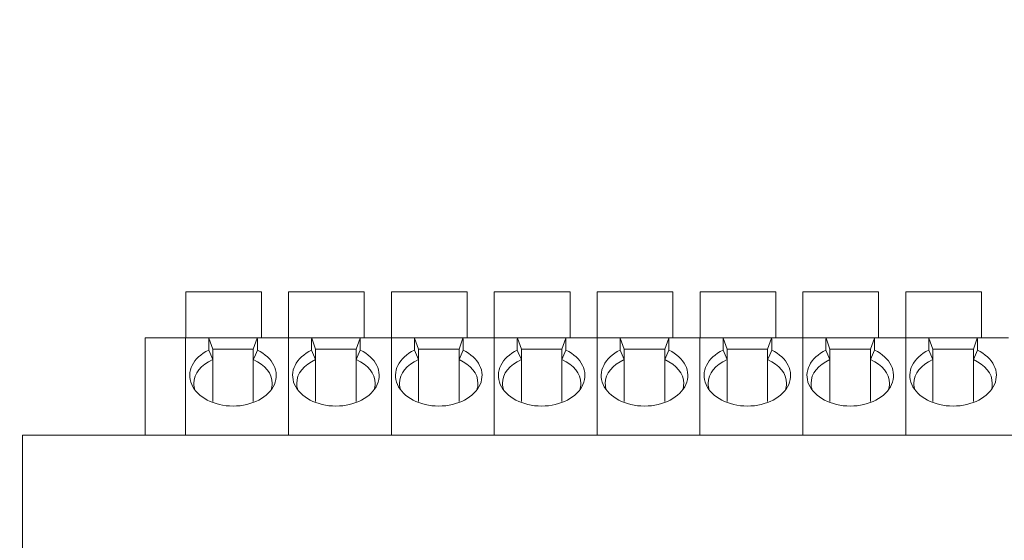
# Model space of a CAD drawing. Header units: millimetres. Extents: x -1114 to 1396, y -630 to 631.
# Tile 304 of 656: x -436 to -400, y 226 to 245. Entities that reach past the tile are written whole.
import ezdxf

# ---------------------------------------------------------------- set-up
doc = ezdxf.new("R2010")
doc.units = ezdxf.units.MM
doc.header["$MEASUREMENT"] = 0

msp = doc.modelspace()

# ---------------------------------------------------------------- linework, layer by layer
at = {"lineweight": 18}
for points, knots in [([(1038.9843, -629.7647), (1038.9843, -629.7647), (-1111.4882, -629.7647), (-1111.4882, -629.7647), (-1111.4882, -629.7647), (-1111.4882, -629.7647), (-1111.4882, 630.7883), (-1111.4882, 630.7883), (-1111.4882, 630.7883), (-1111.4882, 630.7883), (1038.9843, 630.7883), (1038.9843, 630.7883)], [0, 0, 0, 0, 0.3333333, 0.3333333, 0.3333333, 0.3333333, 0.6666667, 0.6666667, 0.6666667, 0.6666667, 1, 1, 1, 1]), ([(-429.2895, 233.0565), (-429.8701, 232.7771), (-430.1253, 232.2627), (-429.9186, 231.7881), (-429.9186, 231.7881), (-429.712, 231.3135), (-429.0918, 230.9897), (-428.3895, 230.9897)], [0, 0, 0, 0, 0.5, 0.5, 0.5, 0.5, 1, 1, 1, 1]), ([(-428.3895, 230.9897), (-427.6872, 230.9897), (-427.067, 231.3135), (-426.8603, 231.7881), (-426.8603, 231.7881), (-426.6537, 232.2627), (-426.9088, 232.7771), (-427.4895, 233.0565)], [0, 0, 0, 0, 0.5, 0.5, 0.5, 0.5, 1, 1, 1, 1]), ([(-425.4862, 233.0565), (-426.0669, 232.7771), (-426.3221, 232.2627), (-426.1154, 231.7881), (-426.1154, 231.7881), (-425.9087, 231.3135), (-425.2885, 230.9897), (-424.5862, 230.9897)], [0, 0, 0, 0, 0.5, 0.5, 0.5, 0.5, 1, 1, 1, 1]), ([(-424.5862, 230.9897), (-423.884, 230.9897), (-423.2638, 231.3135), (-423.0571, 231.7881), (-423.0571, 231.7881), (-422.8504, 232.2627), (-423.1056, 232.7771), (-423.6862, 233.0565)], [0, 0, 0, 0, 0.5, 0.5, 0.5, 0.5, 1, 1, 1, 1]), ([(-421.683, 233.0565), (-422.2636, 232.7771), (-422.5188, 232.2627), (-422.3121, 231.7881), (-422.3121, 231.7881), (-422.1055, 231.3135), (-421.4853, 230.9897), (-420.783, 230.9897)], [0, 0, 0, 0, 0.5, 0.5, 0.5, 0.5, 1, 1, 1, 1]), ([(-420.783, 230.9897), (-420.0807, 230.9897), (-419.4605, 231.3135), (-419.2538, 231.7881), (-419.2538, 231.7881), (-419.0472, 232.2627), (-419.3023, 232.7771), (-419.883, 233.0565)], [0, 0, 0, 0, 0.5, 0.5, 0.5, 0.5, 1, 1, 1, 1]), ([(-417.8797, 233.0565), (-418.4604, 232.7771), (-418.7155, 232.2627), (-418.5089, 231.7881), (-418.5089, 231.7881), (-418.3022, 231.3135), (-417.682, 230.9897), (-416.9797, 230.9897)], [0, 0, 0, 0, 0.5, 0.5, 0.5, 0.5, 1, 1, 1, 1]), ([(-416.9797, 230.9897), (-416.2774, 230.9897), (-415.6572, 231.3135), (-415.4506, 231.7881), (-415.4506, 231.7881), (-415.2439, 232.2627), (-415.4991, 232.7771), (-416.0797, 233.0565)], [0, 0, 0, 0, 0.5, 0.5, 0.5, 0.5, 1, 1, 1, 1]), ([(-414.0765, 233.0565), (-414.6571, 232.7771), (-414.9123, 232.2627), (-414.7056, 231.7881), (-414.7056, 231.7881), (-414.499, 231.3135), (-413.8788, 230.9897), (-413.1765, 230.9897)], [0, 0, 0, 0, 0.5, 0.5, 0.5, 0.5, 1, 1, 1, 1]), ([(-413.1765, 230.9897), (-412.4742, 230.9897), (-411.854, 231.3135), (-411.6473, 231.7881), (-411.6473, 231.7881), (-411.4407, 232.2627), (-411.6958, 232.7771), (-412.2765, 233.0565)], [0, 0, 0, 0, 0.5, 0.5, 0.5, 0.5, 1, 1, 1, 1]), ([(-410.2732, 233.0565), (-410.8539, 232.7771), (-411.109, 232.2627), (-410.9024, 231.7881), (-410.9024, 231.7881), (-410.6957, 231.3135), (-410.0755, 230.9897), (-409.3732, 230.9897)], [0, 0, 0, 0, 0.5, 0.5, 0.5, 0.5, 1, 1, 1, 1]), ([(-409.3732, 230.9897), (-408.6709, 230.9897), (-408.0507, 231.3135), (-407.8441, 231.7881), (-407.8441, 231.7881), (-407.6374, 232.2627), (-407.8926, 232.7771), (-408.4732, 233.0565)], [0, 0, 0, 0, 0.5, 0.5, 0.5, 0.5, 1, 1, 1, 1]), ([(-406.47, 233.0565), (-407.0506, 232.7771), (-407.3058, 232.2627), (-407.0991, 231.7881), (-407.0991, 231.7881), (-406.8924, 231.3135), (-406.2722, 230.9897), (-405.57, 230.9897)], [0, 0, 0, 0, 0.5, 0.5, 0.5, 0.5, 1, 1, 1, 1]), ([(-405.57, 230.9897), (-404.8677, 230.9897), (-404.2475, 231.3135), (-404.0408, 231.7881), (-404.0408, 231.7881), (-403.8341, 232.2627), (-404.0893, 232.7771), (-404.67, 233.0565)], [0, 0, 0, 0, 0.5, 0.5, 0.5, 0.5, 1, 1, 1, 1]), ([(-402.6667, 233.0565), (-403.2474, 232.7771), (-403.5025, 232.2627), (-403.2959, 231.7881), (-403.2959, 231.7881), (-403.0892, 231.3135), (-402.469, 230.9897), (-401.7667, 230.9897)], [0, 0, 0, 0, 0.5, 0.5, 0.5, 0.5, 1, 1, 1, 1]), ([(-401.7667, 230.9897), (-401.0644, 230.9897), (-400.4442, 231.3135), (-400.2376, 231.7881), (-400.2376, 231.7881), (-400.0309, 232.2627), (-400.2861, 232.7771), (-400.8667, 233.0565)], [0, 0, 0, 0, 0.5, 0.5, 0.5, 0.5, 1, 1, 1, 1])]:
    msp.add_open_spline(points, degree=3, knots=knots, dxfattribs=at)
for points in [[(-427.3395, 235.2098), (-427.3395, 235.2098), (-430.1395, 235.2098), (-430.1395, 235.2098)], [(-430.1395, 235.2098), (-430.1395, 235.2098), (-430.1395, 233.5098), (-430.1395, 233.5098)], [(-427.3395, 233.5098), (-427.3395, 233.5098), (-427.3395, 235.2098), (-427.3395, 235.2098)], [(-423.5362, 235.2098), (-423.5362, 235.2098), (-426.3362, 235.2098), (-426.3362, 235.2098)], [(-426.3362, 235.2098), (-426.3362, 235.2098), (-426.3362, 233.5098), (-426.3362, 233.5098)], [(-423.5362, 233.5098), (-423.5362, 233.5098), (-423.5362, 235.2098), (-423.5362, 235.2098)], [(-419.733, 235.2098), (-419.733, 235.2098), (-422.533, 235.2098), (-422.533, 235.2098)], [(-422.533, 235.2098), (-422.533, 235.2098), (-422.533, 233.5098), (-422.533, 233.5098)], [(-419.733, 233.5098), (-419.733, 233.5098), (-419.733, 235.2098), (-419.733, 235.2098)], [(-418.7297, 235.2098), (-418.7297, 235.2098), (-418.7297, 233.5098), (-418.7297, 233.5098)], [(-415.9297, 235.2098), (-415.9297, 235.2098), (-418.7297, 235.2098), (-418.7297, 235.2098)], [(-415.9297, 233.5098), (-415.9297, 233.5098), (-415.9297, 235.2098), (-415.9297, 235.2098)], [(-412.1265, 235.2098), (-412.1265, 235.2098), (-414.9265, 235.2098), (-414.9265, 235.2098)], [(-414.9265, 235.2098), (-414.9265, 235.2098), (-414.9265, 233.5098), (-414.9265, 233.5098)], [(-412.1265, 233.5098), (-412.1265, 233.5098), (-412.1265, 235.2098), (-412.1265, 235.2098)], [(-408.3232, 235.2098), (-408.3232, 235.2098), (-411.1232, 235.2098), (-411.1232, 235.2098)], [(-411.1232, 235.2098), (-411.1232, 235.2098), (-411.1232, 233.5098), (-411.1232, 233.5098)], [(-408.3232, 233.5098), (-408.3232, 233.5098), (-408.3232, 235.2098), (-408.3232, 235.2098)], [(-404.52, 235.2098), (-404.52, 235.2098), (-407.32, 235.2098), (-407.32, 235.2098)], [(-407.32, 235.2098), (-407.32, 235.2098), (-407.32, 233.5098), (-407.32, 233.5098)], [(-404.52, 233.5098), (-404.52, 233.5098), (-404.52, 235.2098), (-404.52, 235.2098)], [(-400.7167, 235.2098), (-400.7167, 235.2098), (-403.5167, 235.2098), (-403.5167, 235.2098)], [(-403.5167, 235.2098), (-403.5167, 235.2098), (-403.5167, 233.5098), (-403.5167, 233.5098)], [(-400.7167, 233.5098), (-400.7167, 233.5098), (-400.7167, 235.2098), (-400.7167, 235.2098)], [(-431.6404, 233.5098), (-431.6404, 233.5098), (-430.1427, 233.5098), (-430.1427, 233.5098)], [(-431.6404, 233.46), (-431.6404, 233.46), (-431.6404, 233.5098), (-431.6404, 233.5098)], [(-431.6404, 233.5098), (-431.6404, 233.5098), (-430.1427, 233.5098), (-430.1427, 233.5098)], [(-431.6404, 229.9177), (-431.6404, 229.9177), (-431.6404, 233.46), (-431.6404, 233.46)], [(-430.1427, 233.5098), (-430.1427, 233.5098), (-429.2895, 233.5098), (-429.2895, 233.5098)], [(-430.1427, 233.46), (-430.1427, 233.46), (-430.1427, 233.5098), (-430.1427, 233.5098)], [(-429.2895, 233.5098), (-429.2895, 233.5098), (-430.1427, 233.5098), (-430.1427, 233.5098)], [(-430.1427, 233.46), (-430.1427, 233.46), (-430.1427, 233.5098), (-430.1427, 233.5098)], [(-430.1427, 229.9177), (-430.1427, 229.9177), (-430.1427, 233.46), (-430.1427, 233.46)], [(-430.1427, 229.9177), (-430.1427, 229.9177), (-430.1427, 233.46), (-430.1427, 233.46)], [(-429.2895, 233.5098), (-429.2895, 233.5098), (-427.4895, 233.5098), (-427.4895, 233.5098)], [(-429.2895, 233.5098), (-429.2895, 233.5098), (-429.2879, 233.5054), (-429.2848, 233.4968)], [(-429.2848, 233.4968), (-429.2879, 233.4883), (-429.2895, 233.4758), (-429.2895, 233.46)], [(-429.2895, 233.46), (-429.2895, 233.46), (-429.2895, 233.0565), (-429.2895, 233.0565)], [(-429.1395, 233.0977), (-429.1395, 233.0977), (-429.2848, 233.4968), (-429.2848, 233.4968)], [(-427.6395, 233.0977), (-427.6395, 233.0977), (-427.4942, 233.4968), (-427.4942, 233.4968)], [(-427.4942, 233.4968), (-427.4911, 233.5054), (-427.4895, 233.5097), (-427.4895, 233.5098)], [(-427.4942, 233.4968), (-427.4911, 233.4883), (-427.4895, 233.4758), (-427.4895, 233.46)], [(-427.4895, 233.5098), (-427.4895, 233.5098), (-426.3395, 233.5098), (-426.3395, 233.5098)], [(-427.4895, 233.5098), (-427.4895, 233.5098), (-426.3395, 233.5098), (-426.3395, 233.5098)], [(-427.4895, 233.46), (-427.4895, 233.46), (-427.4895, 233.0565), (-427.4895, 233.0565)], [(-426.3395, 233.5098), (-426.3395, 233.5098), (-425.4862, 233.5098), (-425.4862, 233.5098)], [(-426.3395, 233.46), (-426.3395, 233.46), (-426.3395, 233.5098), (-426.3395, 233.5098)], [(-426.3395, 233.46), (-426.3395, 233.46), (-426.3395, 233.5098), (-426.3395, 233.5098)], [(-425.4862, 233.5098), (-425.4862, 233.5098), (-426.3395, 233.5098), (-426.3395, 233.5098)], [(-426.3395, 229.9177), (-426.3395, 229.9177), (-426.3395, 233.46), (-426.3395, 233.46)], [(-426.3395, 229.9177), (-426.3395, 229.9177), (-426.3395, 233.46), (-426.3395, 233.46)], [(-425.4862, 233.5098), (-425.4862, 233.5098), (-423.6862, 233.5098), (-423.6862, 233.5098)], [(-425.4862, 233.5098), (-425.4862, 233.5098), (-425.4846, 233.5054), (-425.4815, 233.4968)], [(-425.4815, 233.4968), (-425.4846, 233.4883), (-425.4862, 233.4758), (-425.4862, 233.46)], [(-425.4862, 233.46), (-425.4862, 233.46), (-425.4862, 233.0565), (-425.4862, 233.0565)], [(-425.3362, 233.0977), (-425.3362, 233.0977), (-425.4815, 233.4968), (-425.4815, 233.4968)], [(-423.8362, 233.0977), (-423.8362, 233.0977), (-423.6909, 233.4968), (-423.6909, 233.4968)], [(-423.6909, 233.4968), (-423.6878, 233.5054), (-423.6863, 233.5097), (-423.6862, 233.5098)], [(-423.6909, 233.4968), (-423.6878, 233.4883), (-423.6862, 233.4758), (-423.6862, 233.46)], [(-423.6862, 233.5098), (-423.6862, 233.5098), (-422.5362, 233.5098), (-422.5362, 233.5098)], [(-423.6862, 233.5098), (-423.6862, 233.5098), (-422.5362, 233.5098), (-422.5362, 233.5098)], [(-423.6862, 233.46), (-423.6862, 233.46), (-423.6862, 233.0565), (-423.6862, 233.0565)], [(-422.5362, 233.5098), (-422.5362, 233.5098), (-421.683, 233.5098), (-421.683, 233.5098)], [(-422.5362, 233.46), (-422.5362, 233.46), (-422.5362, 233.5098), (-422.5362, 233.5098)], [(-421.683, 233.5098), (-421.683, 233.5098), (-422.5362, 233.5098), (-422.5362, 233.5098)], [(-422.5362, 233.46), (-422.5362, 233.46), (-422.5362, 233.5098), (-422.5362, 233.5098)], [(-422.5362, 229.9177), (-422.5362, 229.9177), (-422.5362, 233.46), (-422.5362, 233.46)], [(-422.5362, 229.9177), (-422.5362, 229.9177), (-422.5362, 233.46), (-422.5362, 233.46)], [(-421.683, 233.5098), (-421.683, 233.5098), (-419.883, 233.5098), (-419.883, 233.5098)], [(-421.683, 233.5098), (-421.683, 233.5098), (-421.6814, 233.5054), (-421.6783, 233.4968)], [(-421.6783, 233.4968), (-421.6814, 233.4883), (-421.683, 233.4758), (-421.683, 233.46)], [(-421.683, 233.46), (-421.683, 233.46), (-421.683, 233.0565), (-421.683, 233.0565)], [(-421.533, 233.0977), (-421.533, 233.0977), (-421.6783, 233.4968), (-421.6783, 233.4968)], [(-420.033, 233.0977), (-420.033, 233.0977), (-419.8877, 233.4968), (-419.8877, 233.4968)], [(-419.8877, 233.4968), (-419.8846, 233.5054), (-419.883, 233.5097), (-419.883, 233.5098)], [(-419.8877, 233.4968), (-419.8846, 233.4883), (-419.883, 233.4758), (-419.883, 233.46)], [(-419.883, 233.5098), (-419.883, 233.5098), (-418.733, 233.5098), (-418.733, 233.5098)], [(-419.883, 233.5098), (-419.883, 233.5098), (-418.733, 233.5098), (-418.733, 233.5098)], [(-419.883, 233.46), (-419.883, 233.46), (-419.883, 233.0565), (-419.883, 233.0565)], [(-418.733, 233.5098), (-418.733, 233.5098), (-417.8797, 233.5098), (-417.8797, 233.5098)], [(-418.733, 233.46), (-418.733, 233.46), (-418.733, 233.5098), (-418.733, 233.5098)], [(-418.733, 233.46), (-418.733, 233.46), (-418.733, 233.5098), (-418.733, 233.5098)], [(-417.8797, 233.5098), (-417.8797, 233.5098), (-418.733, 233.5098), (-418.733, 233.5098)], [(-418.733, 229.9177), (-418.733, 229.9177), (-418.733, 233.46), (-418.733, 233.46)], [(-418.733, 229.9177), (-418.733, 229.9177), (-418.733, 233.46), (-418.733, 233.46)], [(-417.8797, 233.5098), (-417.8797, 233.5098), (-416.0797, 233.5098), (-416.0797, 233.5098)], [(-417.8797, 233.5098), (-417.8797, 233.5098), (-417.8781, 233.5054), (-417.875, 233.4968)], [(-417.875, 233.4968), (-417.8781, 233.4883), (-417.8797, 233.4758), (-417.8797, 233.46)], [(-417.8797, 233.46), (-417.8797, 233.46), (-417.8797, 233.0565), (-417.8797, 233.0565)], [(-417.7297, 233.0977), (-417.7297, 233.0977), (-417.875, 233.4968), (-417.875, 233.4968)], [(-416.2297, 233.0977), (-416.2297, 233.0977), (-416.0844, 233.4968), (-416.0844, 233.4968)], [(-416.0844, 233.4968), (-416.0813, 233.5054), (-416.0797, 233.5097), (-416.0797, 233.5098)], [(-416.0844, 233.4968), (-416.0813, 233.4883), (-416.0797, 233.4758), (-416.0797, 233.46)], [(-416.0797, 233.5098), (-416.0797, 233.5098), (-414.9297, 233.5098), (-414.9297, 233.5098)], [(-416.0797, 233.5098), (-416.0797, 233.5098), (-414.9297, 233.5098), (-414.9297, 233.5098)], [(-416.0797, 233.46), (-416.0797, 233.46), (-416.0797, 233.0565), (-416.0797, 233.0565)], [(-414.9297, 233.5098), (-414.9297, 233.5098), (-414.0765, 233.5098), (-414.0765, 233.5098)], [(-414.9297, 233.46), (-414.9297, 233.46), (-414.9297, 233.5098), (-414.9297, 233.5098)], [(-414.9297, 233.46), (-414.9297, 233.46), (-414.9297, 233.5098), (-414.9297, 233.5098)], [(-414.0765, 233.5098), (-414.0765, 233.5098), (-414.9297, 233.5098), (-414.9297, 233.5098)], [(-414.9297, 229.9177), (-414.9297, 229.9177), (-414.9297, 233.46), (-414.9297, 233.46)], [(-414.9297, 229.9177), (-414.9297, 229.9177), (-414.9297, 233.46), (-414.9297, 233.46)], [(-414.0765, 233.5098), (-414.0765, 233.5098), (-412.2765, 233.5098), (-412.2765, 233.5098)], [(-414.0765, 233.5098), (-414.0765, 233.5098), (-414.0749, 233.5054), (-414.0718, 233.4968)], [(-414.0718, 233.4968), (-414.0749, 233.4883), (-414.0765, 233.4758), (-414.0765, 233.46)], [(-414.0765, 233.46), (-414.0765, 233.46), (-414.0765, 233.0565), (-414.0765, 233.0565)], [(-413.9265, 233.0977), (-413.9265, 233.0977), (-414.0718, 233.4968), (-414.0718, 233.4968)], [(-412.4265, 233.0977), (-412.4265, 233.0977), (-412.2812, 233.4968), (-412.2812, 233.4968)], [(-412.2812, 233.4968), (-412.2781, 233.5054), (-412.2765, 233.5097), (-412.2765, 233.5098)], [(-412.2812, 233.4968), (-412.2781, 233.4883), (-412.2765, 233.4758), (-412.2765, 233.46)], [(-412.2765, 233.5098), (-412.2765, 233.5098), (-411.1265, 233.5098), (-411.1265, 233.5098)], [(-412.2765, 233.5098), (-412.2765, 233.5098), (-411.1265, 233.5098), (-411.1265, 233.5098)], [(-412.2765, 233.46), (-412.2765, 233.46), (-412.2765, 233.0565), (-412.2765, 233.0565)], [(-411.1265, 233.5098), (-411.1265, 233.5098), (-410.2732, 233.5098), (-410.2732, 233.5098)], [(-411.1265, 233.46), (-411.1265, 233.46), (-411.1265, 233.5098), (-411.1265, 233.5098)], [(-410.2732, 233.5098), (-410.2732, 233.5098), (-411.1265, 233.5098), (-411.1265, 233.5098)], [(-411.1265, 233.46), (-411.1265, 233.46), (-411.1265, 233.5098), (-411.1265, 233.5098)], [(-411.1265, 229.9177), (-411.1265, 229.9177), (-411.1265, 233.46), (-411.1265, 233.46)], [(-411.1265, 229.9177), (-411.1265, 229.9177), (-411.1265, 233.46), (-411.1265, 233.46)], [(-410.2732, 233.5098), (-410.2732, 233.5098), (-408.4732, 233.5098), (-408.4732, 233.5098)], [(-410.2732, 233.5098), (-410.2732, 233.5098), (-410.2716, 233.5054), (-410.2685, 233.4968)], [(-410.2685, 233.4968), (-410.2716, 233.4883), (-410.2732, 233.4758), (-410.2732, 233.46)], [(-410.2732, 233.46), (-410.2732, 233.46), (-410.2732, 233.0565), (-410.2732, 233.0565)], [(-410.1232, 233.0977), (-410.1232, 233.0977), (-410.2685, 233.4968), (-410.2685, 233.4968)], [(-408.6232, 233.0977), (-408.6232, 233.0977), (-408.4779, 233.4968), (-408.4779, 233.4968)], [(-408.4779, 233.4968), (-408.4748, 233.5054), (-408.4732, 233.5097), (-408.4732, 233.5098)], [(-408.4779, 233.4968), (-408.4748, 233.4883), (-408.4732, 233.4758), (-408.4732, 233.46)], [(-408.4732, 233.5098), (-408.4732, 233.5098), (-407.3232, 233.5098), (-407.3232, 233.5098)], [(-408.4732, 233.5098), (-408.4732, 233.5098), (-407.3232, 233.5098), (-407.3232, 233.5098)], [(-408.4732, 233.46), (-408.4732, 233.46), (-408.4732, 233.0565), (-408.4732, 233.0565)], [(-407.3232, 233.5098), (-407.3232, 233.5098), (-406.47, 233.5098), (-406.47, 233.5098)], [(-407.3232, 233.46), (-407.3232, 233.46), (-407.3232, 233.5098), (-407.3232, 233.5098)], [(-406.47, 233.5098), (-406.47, 233.5098), (-407.3232, 233.5098), (-407.3232, 233.5098)], [(-407.3232, 233.46), (-407.3232, 233.46), (-407.3232, 233.5098), (-407.3232, 233.5098)], [(-407.3232, 229.9177), (-407.3232, 229.9177), (-407.3232, 233.46), (-407.3232, 233.46)], [(-407.3232, 229.9177), (-407.3232, 229.9177), (-407.3232, 233.46), (-407.3232, 233.46)], [(-406.47, 233.5098), (-406.47, 233.5098), (-404.67, 233.5098), (-404.67, 233.5098)], [(-406.47, 233.5098), (-406.47, 233.5098), (-406.4684, 233.5054), (-406.4653, 233.4968)], [(-406.4653, 233.4968), (-406.4684, 233.4883), (-406.47, 233.4758), (-406.47, 233.46)], [(-406.47, 233.46), (-406.47, 233.46), (-406.47, 233.0565), (-406.47, 233.0565)], [(-406.32, 233.0977), (-406.32, 233.0977), (-406.4653, 233.4968), (-406.4653, 233.4968)], [(-404.82, 233.0977), (-404.82, 233.0977), (-404.6747, 233.4968), (-404.6747, 233.4968)], [(-404.6747, 233.4968), (-404.6716, 233.5054), (-404.67, 233.5097), (-404.67, 233.5098)], [(-404.6747, 233.4968), (-404.6716, 233.4883), (-404.67, 233.4758), (-404.67, 233.46)], [(-404.67, 233.5098), (-404.67, 233.5098), (-403.52, 233.5098), (-403.52, 233.5098)], [(-404.67, 233.5098), (-404.67, 233.5098), (-403.52, 233.5098), (-403.52, 233.5098)], [(-404.67, 233.46), (-404.67, 233.46), (-404.67, 233.0565), (-404.67, 233.0565)], [(-403.52, 233.5098), (-403.52, 233.5098), (-402.6667, 233.5098), (-402.6667, 233.5098)], [(-403.52, 233.46), (-403.52, 233.46), (-403.52, 233.5098), (-403.52, 233.5098)], [(-403.52, 233.46), (-403.52, 233.46), (-403.52, 233.5098), (-403.52, 233.5098)], [(-402.6667, 233.5098), (-402.6667, 233.5098), (-403.52, 233.5098), (-403.52, 233.5098)], [(-403.52, 229.9177), (-403.52, 229.9177), (-403.52, 233.46), (-403.52, 233.46)], [(-403.52, 229.9177), (-403.52, 229.9177), (-403.52, 233.46), (-403.52, 233.46)], [(-402.6667, 233.5098), (-402.6667, 233.5098), (-400.8667, 233.5098), (-400.8667, 233.5098)], [(-402.6667, 233.5098), (-402.6667, 233.5098), (-402.6651, 233.5054), (-402.662, 233.4968)], [(-402.662, 233.4968), (-402.6651, 233.4883), (-402.6667, 233.4758), (-402.6667, 233.46)], [(-402.6667, 233.46), (-402.6667, 233.46), (-402.6667, 233.0565), (-402.6667, 233.0565)], [(-402.5167, 233.0977), (-402.5167, 233.0977), (-402.662, 233.4968), (-402.662, 233.4968)], [(-401.0167, 233.0977), (-401.0167, 233.0977), (-400.8714, 233.4968), (-400.8714, 233.4968)], [(-400.8714, 233.4968), (-400.8683, 233.5054), (-400.8667, 233.5097), (-400.8667, 233.5098)], [(-400.8714, 233.4968), (-400.8683, 233.4883), (-400.8667, 233.4758), (-400.8667, 233.46)], [(-400.8667, 233.5098), (-400.8667, 233.5098), (-399.7167, 233.5098), (-399.7167, 233.5098)], [(-400.8667, 233.5098), (-400.8667, 233.5098), (-399.7167, 233.5098), (-399.7167, 233.5098)], [(-400.8667, 233.46), (-400.8667, 233.46), (-400.8667, 233.0565), (-400.8667, 233.0565)], [(-429.1395, 232.7071), (-429.1894, 232.8241), (-429.2394, 232.9405), (-429.2895, 233.0565)], [(-429.1395, 233.0977), (-429.1395, 233.0977), (-428.3895, 233.0977), (-428.3895, 233.0977)], [(-429.1395, 232.7071), (-429.1395, 232.7071), (-429.1395, 233.0977), (-429.1395, 233.0977)], [(-427.6395, 233.0977), (-427.6395, 233.0977), (-428.3895, 233.0977), (-428.3895, 233.0977)], [(-427.6395, 232.7071), (-427.6395, 232.7071), (-427.6395, 233.0977), (-427.6395, 233.0977)], [(-427.4895, 233.0565), (-427.5395, 232.9405), (-427.5895, 232.8241), (-427.6395, 232.7071)], [(-425.3362, 232.7071), (-425.3862, 232.8241), (-425.4362, 232.9405), (-425.4862, 233.0565)], [(-425.3362, 233.0977), (-425.3362, 233.0977), (-424.5862, 233.0977), (-424.5862, 233.0977)], [(-425.3362, 232.7071), (-425.3362, 232.7071), (-425.3362, 233.0977), (-425.3362, 233.0977)], [(-423.8362, 233.0977), (-423.8362, 233.0977), (-424.5862, 233.0977), (-424.5862, 233.0977)], [(-423.8362, 232.7071), (-423.8362, 232.7071), (-423.8362, 233.0977), (-423.8362, 233.0977)], [(-423.6862, 233.0565), (-423.7363, 232.9405), (-423.7863, 232.8241), (-423.8362, 232.7071)], [(-421.533, 232.7071), (-421.5829, 232.8241), (-421.6329, 232.9405), (-421.683, 233.0565)], [(-421.533, 233.0977), (-421.533, 233.0977), (-420.783, 233.0977), (-420.783, 233.0977)], [(-421.533, 232.7071), (-421.533, 232.7071), (-421.533, 233.0977), (-421.533, 233.0977)], [(-420.033, 233.0977), (-420.033, 233.0977), (-420.783, 233.0977), (-420.783, 233.0977)], [(-420.033, 232.7071), (-420.033, 232.7071), (-420.033, 233.0977), (-420.033, 233.0977)], [(-419.883, 233.0565), (-419.933, 232.9405), (-419.983, 232.8241), (-420.033, 232.7071)], [(-417.7297, 232.7071), (-417.7797, 232.8241), (-417.8297, 232.9405), (-417.8797, 233.0565)], [(-417.7297, 233.0977), (-417.7297, 233.0977), (-416.9797, 233.0977), (-416.9797, 233.0977)], [(-417.7297, 232.7071), (-417.7297, 232.7071), (-417.7297, 233.0977), (-417.7297, 233.0977)], [(-416.2297, 233.0977), (-416.2297, 233.0977), (-416.9797, 233.0977), (-416.9797, 233.0977)], [(-416.2297, 232.7071), (-416.2297, 232.7071), (-416.2297, 233.0977), (-416.2297, 233.0977)], [(-416.0797, 233.0565), (-416.1298, 232.9405), (-416.1798, 232.8241), (-416.2297, 232.7071)], [(-413.9265, 232.7071), (-413.9764, 232.8241), (-414.0264, 232.9405), (-414.0765, 233.0565)], [(-413.9265, 233.0977), (-413.9265, 233.0977), (-413.1765, 233.0977), (-413.1765, 233.0977)], [(-413.9265, 232.7071), (-413.9265, 232.7071), (-413.9265, 233.0977), (-413.9265, 233.0977)], [(-412.4265, 233.0977), (-412.4265, 233.0977), (-413.1765, 233.0977), (-413.1765, 233.0977)], [(-412.4265, 232.7071), (-412.4265, 232.7071), (-412.4265, 233.0977), (-412.4265, 233.0977)], [(-412.2765, 233.0565), (-412.3265, 232.9405), (-412.3765, 232.8241), (-412.4265, 232.7071)], [(-410.1232, 232.7071), (-410.1732, 232.8241), (-410.2232, 232.9405), (-410.2732, 233.0565)], [(-410.1232, 233.0977), (-410.1232, 233.0977), (-409.3732, 233.0977), (-409.3732, 233.0977)], [(-410.1232, 232.7071), (-410.1232, 232.7071), (-410.1232, 233.0977), (-410.1232, 233.0977)], [(-409.3732, 233.0977), (-409.3732, 233.0977), (-408.6232, 233.0977), (-408.6232, 233.0977)], [(-408.6232, 232.7071), (-408.6232, 232.7071), (-408.6232, 233.0977), (-408.6232, 233.0977)], [(-408.4732, 233.0565), (-408.5233, 232.9405), (-408.5733, 232.8241), (-408.6232, 232.7071)], [(-406.32, 232.7071), (-406.3699, 232.8241), (-406.4199, 232.9405), (-406.47, 233.0565)], [(-406.32, 233.0977), (-406.32, 233.0977), (-405.57, 233.0977), (-405.57, 233.0977)], [(-406.32, 232.7071), (-406.32, 232.7071), (-406.32, 233.0977), (-406.32, 233.0977)], [(-404.82, 233.0977), (-404.82, 233.0977), (-405.57, 233.0977), (-405.57, 233.0977)], [(-404.82, 232.7071), (-404.82, 232.7071), (-404.82, 233.0977), (-404.82, 233.0977)], [(-404.67, 233.0565), (-404.72, 232.9405), (-404.77, 232.8241), (-404.82, 232.7071)], [(-402.5167, 232.7071), (-402.5667, 232.8241), (-402.6167, 232.9405), (-402.6667, 233.0565)], [(-402.5167, 233.0977), (-402.5167, 233.0977), (-401.7667, 233.0977), (-401.7667, 233.0977)], [(-402.5167, 232.7071), (-402.5167, 232.7071), (-402.5167, 233.0977), (-402.5167, 233.0977)], [(-401.0167, 233.0977), (-401.0167, 233.0977), (-401.7667, 233.0977), (-401.7667, 233.0977)], [(-401.0167, 232.7071), (-401.0167, 232.7071), (-401.0167, 233.0977), (-401.0167, 233.0977)], [(-400.8667, 233.0565), (-400.9168, 232.9405), (-400.9668, 232.8241), (-401.0167, 232.7071)], [(-429.1395, 232.7071), (-429.574, 232.5215), (-429.8395, 232.1886), (-429.8395, 231.8296)], [(-429.1395, 232.7071), (-429.1395, 232.7071), (-429.1395, 231.1612), (-429.1395, 231.1612)], [(-427.6395, 231.1612), (-427.6395, 231.1612), (-427.6395, 232.7071), (-427.6395, 232.7071)], [(-426.9395, 231.8296), (-426.9395, 232.1886), (-427.205, 232.5215), (-427.6395, 232.7071)], [(-425.3362, 232.7071), (-425.7707, 232.5215), (-426.0362, 232.1886), (-426.0362, 231.8296)], [(-425.3362, 232.7071), (-425.3362, 232.7071), (-425.3362, 231.1612), (-425.3362, 231.1612)], [(-423.8362, 232.7071), (-423.8362, 232.7071), (-423.8362, 231.1612), (-423.8362, 231.1612)], [(-423.1362, 231.8296), (-423.1362, 232.1886), (-423.4017, 232.5215), (-423.8362, 232.7071)], [(-421.533, 232.7071), (-421.9675, 232.5215), (-422.233, 232.1886), (-422.233, 231.8296)], [(-421.533, 232.7071), (-421.533, 232.7071), (-421.533, 231.1612), (-421.533, 231.1612)], [(-420.033, 231.1612), (-420.033, 231.1612), (-420.033, 232.7071), (-420.033, 232.7071)], [(-419.333, 231.8296), (-419.333, 232.1886), (-419.5985, 232.5215), (-420.033, 232.7071)], [(-417.7297, 232.7071), (-418.1642, 232.5215), (-418.4297, 232.1886), (-418.4297, 231.8296)], [(-417.7297, 232.7071), (-417.7297, 232.7071), (-417.7297, 231.1612), (-417.7297, 231.1612)], [(-416.2297, 231.1612), (-416.2297, 231.1612), (-416.2297, 232.7071), (-416.2297, 232.7071)], [(-415.5297, 231.8296), (-415.5297, 232.1886), (-415.7952, 232.5215), (-416.2297, 232.7071)], [(-413.9265, 232.7071), (-414.361, 232.5215), (-414.6265, 232.1886), (-414.6265, 231.8296)], [(-413.9265, 232.7071), (-413.9265, 232.7071), (-413.9265, 231.1612), (-413.9265, 231.1612)], [(-412.4265, 231.1612), (-412.4265, 231.1612), (-412.4265, 232.7071), (-412.4265, 232.7071)], [(-411.7265, 231.8296), (-411.7265, 232.1886), (-411.992, 232.5215), (-412.4265, 232.7071)], [(-410.1232, 232.7071), (-410.5577, 232.5215), (-410.8232, 232.1886), (-410.8232, 231.8296)], [(-410.1232, 232.7071), (-410.1232, 232.7071), (-410.1232, 231.1612), (-410.1232, 231.1612)], [(-408.6232, 231.1612), (-408.6232, 231.1612), (-408.6232, 232.7071), (-408.6232, 232.7071)], [(-407.9232, 231.8296), (-407.9232, 232.1886), (-408.1887, 232.5215), (-408.6232, 232.7071)], [(-406.32, 232.7071), (-406.7544, 232.5215), (-407.02, 232.1886), (-407.02, 231.8296)], [(-406.32, 232.7071), (-406.32, 232.7071), (-406.32, 231.1612), (-406.32, 231.1612)], [(-404.82, 231.1612), (-404.82, 231.1612), (-404.82, 232.7071), (-404.82, 232.7071)], [(-404.12, 231.8296), (-404.12, 232.1886), (-404.3855, 232.5215), (-404.82, 232.7071)], [(-402.5167, 232.7071), (-402.9512, 232.5215), (-403.2167, 232.1886), (-403.2167, 231.8296)], [(-402.5167, 232.7071), (-402.5167, 232.7071), (-402.5167, 231.1612), (-402.5167, 231.1612)], [(-401.0167, 231.1612), (-401.0167, 231.1612), (-401.0167, 232.7071), (-401.0167, 232.7071)], [(-400.3167, 231.8296), (-400.3167, 232.1886), (-400.5822, 232.5215), (-401.0167, 232.7071)], [(-429.8395, 231.8296), (-429.8395, 231.7461), (-429.825, 231.6628), (-429.7965, 231.5818)], [(-426.9837, 231.5784), (-426.9543, 231.6606), (-426.9395, 231.7449), (-426.9395, 231.8296)], [(-426.0362, 231.8296), (-426.0362, 231.7463), (-426.0219, 231.6633), (-425.9935, 231.5824)], [(-423.1792, 231.5819), (-423.1507, 231.6629), (-423.1362, 231.7461), (-423.1362, 231.8296)], [(-422.233, 231.8296), (-422.233, 231.7464), (-422.2186, 231.6635), (-422.1903, 231.5827)], [(-419.3764, 231.5806), (-419.3476, 231.662), (-419.333, 231.7457), (-419.333, 231.8296)], [(-418.4297, 231.8296), (-418.4297, 231.7476), (-418.4158, 231.6658), (-418.3882, 231.5861)], [(-415.5727, 231.5819), (-415.5442, 231.6629), (-415.5297, 231.7461), (-415.5297, 231.8296)], [(-414.6265, 231.8296), (-414.6265, 231.7462), (-414.6121, 231.663), (-414.5835, 231.582)], [(-411.7689, 231.5833), (-411.7407, 231.6639), (-411.7265, 231.7466), (-411.7265, 231.8296)], [(-410.8232, 231.8296), (-410.8232, 231.7459), (-410.8087, 231.6625), (-410.78, 231.5813)], [(-407.9652, 231.5846), (-407.9373, 231.6648), (-407.9232, 231.7471), (-407.9232, 231.8296)], [(-407.02, 231.8296), (-407.02, 231.7467), (-407.0057, 231.664), (-406.9776, 231.5835)], [(-404.1627, 231.5826), (-404.1343, 231.6634), (-404.12, 231.7464), (-404.12, 231.8296)], [(-403.2167, 231.8296), (-403.2167, 231.747), (-403.2026, 231.6647), (-403.1747, 231.5845)], [(-400.3589, 231.5841), (-400.3309, 231.6645), (-400.3167, 231.7469), (-400.3167, 231.8296)], [(-436.1773, 229.9177), (-436.1773, 229.9177), (-379.9717, 229.9177), (-379.9717, 229.9177)], [(-436.1773, 227.9177), (-436.1773, 227.9177), (-436.1773, 229.9177), (-436.1773, 229.9177)], [(-379.9717, 229.9177), (-379.9717, 229.9177), (-436.1773, 229.9177), (-436.1773, 229.9177)], [(-436.1773, 225.5677), (-436.1773, 225.5677), (-436.1773, 227.9177), (-436.1773, 227.9177)]]:
    msp.add_open_spline(points, degree=3, dxfattribs=at)

doc.saveas('drawing.dxf')
